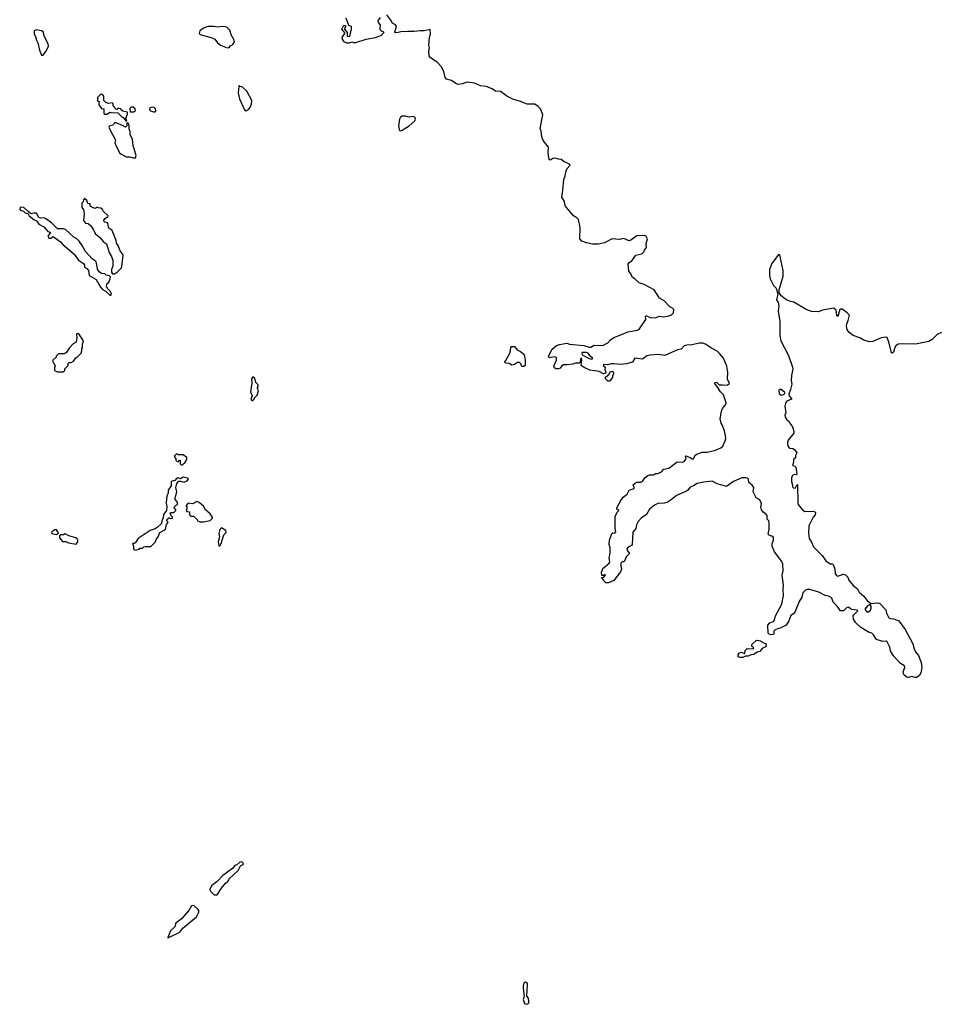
# Model space of a CAD drawing. Extents: x 1862350 to 2057294, y 212041 to 437318.
# Tile 277 of 301: x 1998940 to 2009746, y 369969 to 381567. Entities that reach past the tile are written whole.
import ezdxf

# ---------------------------------------------------------------- set-up
doc = ezdxf.new("R2010")
doc.units = 0

msp = doc.modelspace()

# ---------------------------------------------------------------- linework, layer by layer
at = {"layer": '0CON10XD'}
for points in [[(2003185, 381591), (2003157, 381555), (2003162, 381535), (2003185, 381505), (2003182, 381452), (2003196, 381436), (2003224, 381425), (2003227, 381417), (2003195, 381380), (2003125, 381352), (2003045, 381336), (2003015, 381335), (2002896, 381296), (2002874, 381294), (2002855, 381302), (2002815, 381290), (2002791, 381291), (2002761, 381305), (2002737, 381345), (2002740, 381365), (2002768, 381405), (2002762, 381422), (2002733, 381455), (2002755, 381503), (2002775, 381498), (2002778, 381485), (2002767, 381473), (2002764, 381455), (2002796, 381415), (2002797, 381375), (2002805, 381367), (2002829, 381371), (2002846, 381455), (2002847, 381485), (2002817, 381497), (2002784, 381585)], [(2005335, 379557), (2005348, 379685), (2005365, 379727), (2005375, 379785), (2005388, 379815), (2005422, 379855), (2005414, 379865), (2005347, 379897), (2005315, 379921), (2005284, 379924), (2005245, 379936), (2005220, 379930), (2005185, 379911), (2005175, 379918), (2005164, 379995), (2005167, 380065), (2005103, 380145), (2005088, 380185), (2005080, 380255), (2005067, 380285), (2005102, 380445), (2005074, 380515), (2005046, 380545), (2005005, 380570), (2004915, 380572), (2004825, 380608), (2004754, 380625), (2004675, 380664), (2004628, 380702), (2004605, 380719), (2004543, 380725), (2004505, 380753), (2004435, 380781), (2004365, 380789), (2004295, 380819), (2004208, 380832), (2004149, 380811), (2004105, 380805), (2004077, 380815), (2004025, 380851), (2003967, 380867), (2003952, 380885), (2003935, 380956), (2003905, 381015), (2003857, 381067), (2003777, 381117), (2003761, 381141), (2003759, 381191), (2003766, 381234), (2003756, 381265), (2003764, 381356), (2003777, 381397), (2003775, 381450), (2003705, 381434), (2003656, 381436), (2003585, 381426), (2003505, 381429), (2003465, 381422), (2003445, 381427), (2003396, 381414), (2003365, 381412), (2003359, 381425), (2003377, 381487), (2003365, 381505), (2003331, 381525), (2003312, 381562), (2003265, 381623)], [(2001385, 381234), (2001405, 381240), (2001421, 381259), (2001450, 381275), (2001468, 381305), (2001467, 381327), (2001429, 381389), (2001413, 381443), (2001385, 381476), (2001365, 381484), (2001325, 381486), (2001275, 381479), (2001225, 381486), (2001155, 381486), (2001104, 381466), (2001063, 381435), (2001052, 381405), (2001065, 381393), (2001207, 381353), (2001236, 381336), (2001270, 381295), (2001305, 381266), (2001385, 381234)], [(1999215, 381150), (1999249, 381191), (1999272, 381235), (1999279, 381255), (1999274, 381284), (1999233, 381363), (1999218, 381425), (1999195, 381437), (1999134, 381446), (1999110, 381435), (1999112, 381395), (1999127, 381367), (1999137, 381325), (1999154, 381295), (1999174, 381206), (1999195, 381150), (1999215, 381150)], [(2001605, 380492), (2001635, 380508), (2001655, 380533), (2001670, 380575), (2001672, 380615), (2001614, 380725), (2001565, 380772), (2001538, 380778), (2001525, 380790), (2001520, 380785), (2001514, 380705), (2001529, 380635), (2001588, 380505), (2001605, 380492)], [(2000195, 380370), (2000200, 380375), (2000190, 380405), (2000210, 380455), (2000208, 380478), (2000155, 380490), (2000145, 380500), (2000135, 380500), (2000130, 380515), (2000115, 380520), (2000095, 380520), (2000085, 380510), (2000072, 380512), (2000060, 380525), (2000058, 380538), (2000042, 380552), (2000040, 380575), (2000027, 380587), (1999985, 380580), (1999955, 380590), (1999930, 380615), (1999930, 380665), (1999905, 380688), (1999890, 380685), (1999852, 380648), (1999860, 380635), (1999852, 380612), (1999868, 380608), (1999878, 380598), (1999870, 380585), (1999870, 380565), (1999905, 380520), (1999930, 380515), (1999932, 380462), (1999943, 380453), (1999965, 380452), (2000005, 380478), (2000015, 380472), (2000095, 380470), (2000145, 380420), (2000155, 380420), (2000195, 380370)], [(2000285, 380480), (2000302, 380498), (2000300, 380515), (2000275, 380538), (2000253, 380537), (2000238, 380522), (2000242, 380482), (2000285, 380480)], [(2000535, 380482), (2000542, 380495), (2000540, 380515), (2000525, 380532), (2000505, 380538), (2000472, 380528), (2000470, 380505), (2000480, 380495), (2000515, 380482), (2000535, 380482)], [(2003425, 380259), (2003445, 380264), (2003528, 380315), (2003592, 380375), (2003602, 380395), (2003595, 380420), (2003565, 380428), (2003525, 380418), (2003485, 380430), (2003445, 380430), (2003425, 380420), (2003412, 380395), (2003401, 380311), (2003413, 380263), (2003425, 380259)], [(2000275, 379938), (2000305, 379940), (2000310, 379965), (2000277, 380085), (2000270, 380155), (2000241, 380215), (2000241, 380251), (2000228, 380278), (2000230, 380315), (2000220, 380345), (2000215, 380350), (2000202, 380348), (2000200, 380315), (2000185, 380300), (2000152, 380322), (2000075, 380352), (2000055, 380350), (2000050, 380335), (2000037, 380323), (2000003, 380317), (1999992, 380308), (1999988, 380295), (2000067, 380147), (2000062, 380115), (2000068, 380095), (2000117, 379997), (2000130, 379985), (2000195, 379953), (2000235, 379950), (2000275, 379938)], [(2007896, 378776), (2007890, 378795), (2007875, 378800), (2007796, 378695), (2007770, 378625), (2007768, 378555), (2007778, 378515), (2007816, 378435), (2007847, 378405), (2007868, 378335), (2007853, 378265), (2007870, 378235), (2007880, 378195), (2007873, 378135), (2007892, 378012), (2007892, 377845), (2007904, 377785), (2007993, 377613), (2008042, 377475), (2008044, 377455), (2008028, 377375), (2008026, 377315), (2008032, 377275), (2008018, 377212), (2007998, 377155), (2008001, 377135), (2008027, 377105), (2008028, 377095), (2007975, 377074), (2007964, 377065), (2007956, 377045), (2007950, 377015), (2007960, 376935), (2007952, 376908), (2007953, 376885), (2007974, 376855), (2007997, 376836), (2008015, 376802), (2008042, 376772), (2008057, 376715), (2008055, 376695), (2007988, 376615), (2007980, 376585), (2007985, 376545), (2008005, 376521), (2008045, 376515), (2008065, 376505), (2008090, 376465), (2008077, 376433), (2008077, 376404), (2008054, 376385), (2008053, 376355), (2008039, 376315), (2008066, 376306), (2008079, 376295), (2008091, 376215), (2008085, 376207), (2008065, 376210), (2008045, 376202), (2008030, 376175), (2008030, 376125), (2008040, 376085), (2008039, 376065), (2008055, 376050), (2008077, 376053), (2008090, 376085), (2008095, 376092), (2008099, 376089), (2008102, 375875), (2008109, 375855), (2008155, 375797), (2008185, 375774), (2008285, 375776), (2008305, 375770), (2008312, 375762), (2008307, 375733), (2008282, 375708), (2008233, 375605), (2008230, 375520), (2008236, 375455), (2008259, 375419), (2008286, 375356), (2008389, 375255), (2008434, 375194), (2008485, 375158), (2008506, 375156), (2008523, 375143), (2008539, 375095), (2008542, 375045), (2008559, 375019), (2008575, 375011), (2008636, 375036), (2008666, 375026), (2008691, 375001), (2008704, 374964), (2008755, 374903), (2008805, 374861), (2008825, 374825), (2008881, 374775), (2008925, 374717), (2008965, 374690), (2009045, 374696), (2009068, 374688), (2009141, 374615), (2009149, 374575), (2009175, 374522), (2009195, 374513), (2009235, 374510), (2009292, 374485), (2009367, 374385), (2009456, 374216), (2009474, 374155), (2009489, 374119), (2009525, 374078), (2009557, 373995), (2009562, 373935), (2009552, 373875), (2009533, 373837), (2009502, 373818), (2009485, 373818), (2009445, 373830), (2009405, 373820), (2009385, 373823), (2009357, 373845), (2009346, 373865), (2009344, 373886), (2009362, 373935), (2009358, 373955), (2009312, 373985), (2009228, 374075), (2009193, 374133), (2009188, 374175), (2009155, 374240), (2009145, 374248), (2009105, 374242), (2009030, 374265), (2008995, 374320), (2008975, 374340), (2008945, 374350), (2008846, 374406), (2008783, 374465), (2008760, 374505), (2008756, 374545), (2008762, 374558), (2008803, 374595), (2008808, 374605), (2008803, 374613), (2008735, 374618), (2008716, 374636), (2008695, 374648), (2008675, 374640), (2008640, 374605), (2008605, 374603), (2008565, 374660), (2008521, 374705), (2008504, 374754), (2008495, 374762), (2008465, 374776), (2008425, 374783), (2008352, 374822), (2008245, 374854), (2008215, 374856), (2008193, 374847), (2008164, 374816), (2008151, 374765), (2008120, 374715), (2008071, 374595), (2008051, 374569), (2008021, 374549), (2007997, 374485), (2007964, 374436), (2007895, 374398), (2007875, 374397), (2007835, 374380), (2007820, 374365), (2007822, 374335), (2007816, 374324), (2007785, 374322), (2007765, 374330), (2007752, 374342), (2007749, 374435), (2007775, 374461), (2007815, 374478), (2007827, 374493), (2007840, 374545), (2007915, 374682), (2007934, 374785), (2007930, 374855), (2007936, 374905), (2007920, 375025), (2007930, 375075), (2007927, 375155), (2007914, 375185), (2007829, 375299), (2007799, 375365), (2007801, 375395), (2007818, 375435), (2007817, 375467), (2007808, 375478), (2007770, 375490), (2007752, 375505), (2007766, 375565), (2007766, 375644), (2007761, 375665), (2007741, 375685), (2007742, 375725), (2007728, 375745), (2007695, 375765), (2007675, 375792), (2007668, 375825), (2007677, 375865), (2007673, 375875), (2007655, 375910), (2007613, 375933), (2007578, 376005), (2007586, 376055), (2007565, 376085), (2007528, 376115), (2007523, 376153), (2007515, 376162), (2007495, 376170), (2007445, 376170), (2007345, 376127), (2007265, 376070), (2007155, 376098), (2007095, 376131), (2006995, 376120), (2006918, 376102), (2006875, 376076), (2006835, 376059), (2006808, 376025), (2006785, 376008), (2006675, 375964), (2006610, 375910), (2006565, 375881), (2006535, 375872), (2006454, 375866), (2006415, 375848), (2006355, 375801), (2006321, 375739), (2006260, 375695), (2006224, 375656), (2006202, 375615), (2006194, 375575), (2006160, 375530), (2006152, 375385), (2006145, 375373), (2006105, 375354), (2006089, 375335), (2006092, 375315), (2006116, 375285), (2006116, 375275), (2006081, 375239), (2006063, 375187), (2006055, 375180), (2006035, 375180), (2006020, 375165), (2006018, 375135), (2006026, 375096), (2006016, 375064), (2005938, 374962), (2005875, 374932), (2005842, 374932), (2005822, 374952), (2005820, 374965), (2005790, 374995), (2005818, 375002), (2005840, 375025), (2005825, 375030), (2005815, 375020), (2005795, 375020), (2005792, 375055), (2005805, 375102), (2005882, 375165), (2005888, 375185), (2005883, 375225), (2005894, 375286), (2005892, 375345), (2005881, 375385), (2005884, 375435), (2005912, 375515), (2005925, 375523), (2005950, 375520), (2005960, 375535), (2005953, 375577), (2005953, 375715), (2005977, 375765), (2005996, 375785), (2005992, 375795), (2005972, 375802), (2005972, 375815), (2006018, 375905), (2006047, 375943), (2006093, 375977), (2006117, 376023), (2006174, 376045), (2006177, 376057), (2006164, 376086), (2006205, 376119), (2006255, 376119), (2006276, 376134), (2006306, 376175), (2006335, 376197), (2006355, 376204), (2006405, 376207), (2006429, 376221), (2006455, 376221), (2006499, 376241), (2006526, 376274), (2006585, 376285), (2006682, 376358), (2006745, 376355), (2006765, 376361), (2006789, 376395), (2006780, 376425), (2006785, 376430), (2006835, 376411), (2006858, 376395), (2006875, 376394), (2006893, 376437), (2006913, 376447), (2006975, 376471), (2007035, 376471), (2007135, 376497), (2007195, 376523), (2007219, 376545), (2007246, 376605), (2007254, 376635), (2007253, 376665), (2007239, 376725), (2007213, 376795), (2007200, 376815), (2007188, 376865), (2007204, 376956), (2007218, 376985), (2007255, 377032), (2007259, 377055), (2007228, 377148), (2007192, 377182), (2007150, 377250), (2007121, 377285), (2007128, 377295), (2007145, 377297), (2007175, 377265), (2007215, 377266), (2007235, 377260), (2007276, 377264), (2007297, 377283), (2007273, 377333), (2007279, 377415), (2007268, 377485), (2007228, 377578), (2007182, 377635), (2007152, 377662), (2007085, 377697), (2007016, 377746), (2006984, 377756), (2006945, 377756), (2006855, 377736), (2006795, 377734), (2006765, 377726), (2006730, 377685), (2006685, 377679), (2006538, 377612), (2006464, 377624), (2006363, 377617), (2006325, 377606), (2006275, 377569), (2006185, 377580), (2006156, 377534), (2006085, 377512), (2006016, 377504), (2005935, 377514), (2005905, 377514), (2005862, 377502), (2005818, 377505), (2005810, 377495), (2005834, 377474), (2005832, 377445), (2005843, 377413), (2005843, 377407), (2005831, 377399), (2005815, 377397), (2005765, 377424), (2005655, 377439), (2005589, 377469), (2005551, 377495), (2005559, 377555), (2005555, 377580), (2005545, 377570), (2005540, 377530), (2005529, 377521), (2005485, 377520), (2005455, 377510), (2005385, 377500), (2005345, 377503), (2005325, 377490), (2005305, 377460), (2005285, 377453), (2005252, 377455), (2005236, 377465), (2005230, 377485), (2005261, 377555), (2005262, 377585), (2005253, 377593), (2005236, 377596), (2005174, 377584), (2005168, 377605), (2005212, 377685), (2005263, 377727), (2005298, 377742), (2005384, 377756), (2005415, 377743), (2005585, 377729), (2005645, 377709), (2005665, 377709), (2005705, 377731), (2005805, 377729), (2005865, 377761), (2005897, 377795), (2005938, 377825), (2006020, 377855), (2006102, 377888), (2006215, 377909), (2006240, 377925), (2006314, 378035), (2006310, 378075), (2006315, 378082), (2006365, 378059), (2006425, 378054), (2006475, 378073), (2006525, 378067), (2006585, 378078), (2006615, 378092), (2006640, 378115), (2006642, 378152), (2006629, 378169), (2006595, 378183), (2006529, 378255), (2006476, 378286), (2006410, 378385), (2006295, 378449), (2006235, 378466), (2006185, 378515), (2006154, 378534), (2006140, 378570), (2006114, 378605), (2006106, 378685), (2006117, 378705), (2006147, 378725), (2006195, 378792), (2006265, 378809), (2006289, 378831), (2006299, 378851), (2006322, 378885), (2006318, 378925), (2006333, 378985), (2006317, 379015), (2006295, 379023), (2006209, 379021), (2006125, 378962), (2006105, 378965), (2006075, 378982), (2006045, 378988), (2006005, 378977), (2005915, 378984), (2005825, 378937), (2005755, 378922), (2005684, 378924), (2005615, 378938), (2005558, 378958), (2005538, 378985), (2005541, 379119), (2005519, 379215), (2005502, 379232), (2005462, 379255), (2005363, 379375), (2005357, 379427), (2005326, 379475), (2005335, 379557)], [(2000032, 378572), (2000055, 378572), (2000092, 378595), (2000137, 378645), (2000147, 378685), (2000157, 378795), (2000122, 378845), (2000100, 378905), (2000078, 378935), (2000077, 378967), (2000030, 379085), (1999984, 379114), (1999983, 379153), (1999973, 379173), (1999942, 379182), (1999930, 379195), (1999930, 379205), (1999947, 379223), (1999965, 379240), (1999978, 379242), (1999980, 379255), (1999922, 379312), (1999918, 379328), (1999897, 379347), (1999865, 379350), (1999855, 379360), (1999825, 379342), (1999782, 379362), (1999770, 379375), (1999768, 379398), (1999742, 379402), (1999730, 379435), (1999705, 379460), (1999690, 379445), (1999688, 379422), (1999670, 379405), (1999670, 379355), (1999690, 379325), (1999700, 379285), (1999693, 379203), (1999715, 379170), (1999747, 379167), (1999773, 379143), (1999805, 379100), (1999830, 379050), (1999885, 379003), (1999925, 378950), (1999962, 378925), (1999992, 378825), (2000017, 378787), (2000038, 378735), (2000038, 378665), (2000022, 378625), (2000023, 378593), (2000032, 378572)], [(2000015, 378320), (2000020, 378335), (2000010, 378365), (1999977, 378397), (1999962, 378425), (1999968, 378455), (1999988, 378475), (2000007, 378513), (2000008, 378538), (1999998, 378548), (1999958, 378558), (1999942, 378572), (1999905, 378578), (1999877, 378597), (1999855, 378630), (1999843, 378703), (1999835, 378720), (1999795, 378748), (1999714, 378835), (1999676, 378906), (1999639, 378959), (1999614, 378984), (1999578, 379005), (1999480, 379095), (1999455, 379102), (1999384, 379104), (1999318, 379168), (1999255, 379218), (1999225, 379232), (1999185, 379228), (1999167, 379237), (1999137, 379287), (1999105, 379288), (1999075, 379280), (1999065, 379290), (1999052, 379292), (1999050, 379305), (1999035, 379310), (1998990, 379355), (1998955, 379358), (1998940, 379345), (1998940, 379335), (1998955, 379320), (1998985, 379310), (1999005, 379290), (1999038, 379278), (1999050, 379255), (1999105, 379212), (1999136, 379196), (1999165, 379158), (1999225, 379127), (1999272, 379072), (1999298, 379065), (1999300, 379055), (1999272, 379015), (1999283, 378993), (1999305, 378994), (1999335, 379011), (1999421, 378951), (1999449, 378919), (1999580, 378805), (1999632, 378735), (1999692, 378695), (1999702, 378675), (1999705, 378650), (1999730, 378635), (1999752, 378612), (1999760, 378555), (1999842, 378505), (1999890, 378415), (1999915, 378390), (1999960, 378365), (2000002, 378322), (2000015, 378320)], [(2009795, 377884), (2009745, 377858), (2009685, 377799), (2009645, 377775), (2009487, 377743), (2009335, 377749), (2009285, 377746), (2009255, 377721), (2009241, 377695), (2009229, 377651), (2009215, 377637), (2009205, 377642), (2009180, 377755), (2009154, 377824), (2009138, 377828), (2009085, 377819), (2008987, 377775), (2008945, 377772), (2008881, 377791), (2008835, 377819), (2008755, 377846), (2008704, 377885), (2008686, 377916), (2008677, 377955), (2008680, 377985), (2008697, 378023), (2008712, 378085), (2008684, 378115), (2008625, 378156), (2008605, 378158), (2008599, 378151), (2008575, 378070), (2008564, 378085), (2008554, 378145), (2008527, 378167), (2008395, 378144), (2008345, 378127), (2008265, 378130), (2008202, 378152), (2008058, 378238), (2008015, 378248), (2007962, 378272), (2007907, 378315), (2007883, 378353), (2007883, 378385), (2007930, 378545), (2007932, 378612), (2007896, 378776)], [(1999455, 377420), (1999470, 377435), (1999470, 377455), (1999510, 377495), (1999510, 377515), (1999523, 377527), (1999545, 377528), (1999575, 377543), (1999600, 377585), (1999625, 377600), (1999662, 377638), (1999670, 377665), (1999670, 377695), (1999678, 377705), (1999680, 377745), (1999692, 377785), (1999635, 377868), (1999615, 377870), (1999610, 377865), (1999612, 377815), (1999605, 377770), (1999571, 377749), (1999521, 377699), (1999488, 377642), (1999475, 377640), (1999465, 377630), (1999395, 377630), (1999370, 377605), (1999368, 377592), (1999330, 377555), (1999330, 377535), (1999338, 377528), (1999358, 377485), (1999350, 377465), (1999350, 377435), (1999385, 377420), (1999455, 377420)], [(2004855, 377482), (2004842, 377512), (2004825, 377529), (2004802, 377528), (2004766, 377505), (2004735, 377499), (2004705, 377516), (2004665, 377522), (2004652, 377532), (2004654, 377546), (2004666, 377554), (2004710, 377640), (2004719, 377665), (2004723, 377707), (2004733, 377717), (2004765, 377718), (2004802, 377675), (2004838, 377658), (2004876, 377626), (2004886, 377605), (2004894, 377555), (2004894, 377505), (2004892, 377495), (2004875, 377482), (2004855, 377482)], [(2005675, 377568), (2005685, 377570), (2005685, 377582), (2005664, 377594), (2005635, 377640), (2005615, 377648), (2005562, 377645), (2005558, 377635), (2005565, 377620), (2005645, 377577), (2005675, 377568)], [(2005885, 377310), (2005865, 377310), (2005840, 377335), (2005840, 377355), (2005880, 377390), (2005895, 377420), (2005915, 377427), (2005932, 377405), (2005932, 377388), (2005920, 377375), (2005920, 377355), (2005910, 377335), (2005885, 377310)], [(2001685, 377082), (2001700, 377095), (2001702, 377108), (2001738, 377142), (2001752, 377195), (2001740, 377225), (2001740, 377235), (2001750, 377245), (2001750, 377265), (2001720, 377295), (2001708, 377345), (2001685, 377360), (2001670, 377335), (2001673, 377285), (2001659, 377185), (2001678, 377135), (2001663, 377095), (2001675, 377082), (2001685, 377082)], [(2007915, 377144), (2007943, 377157), (2007952, 377165), (2007950, 377175), (2007905, 377211), (2007895, 377212), (2007881, 377199), (2007882, 377165), (2007895, 377148), (2007915, 377144)], [(2000855, 376320), (2000872, 376338), (2000890, 376345), (2000890, 376355), (2000910, 376385), (2000908, 376408), (2000865, 376440), (2000805, 376440), (2000795, 376450), (2000782, 376448), (2000760, 376425), (2000780, 376395), (2000780, 376375), (2000805, 376360), (2000822, 376378), (2000828, 376378), (2000830, 376335), (2000842, 376322), (2000855, 376320)], [(2000295, 375320), (2000315, 375322), (2000345, 375330), (2000355, 375340), (2000385, 375340), (2000403, 375357), (2000418, 375362), (2000485, 375362), (2000538, 375415), (2000548, 375445), (2000572, 375475), (2000590, 375525), (2000655, 375560), (2000668, 375622), (2000690, 375645), (2000670, 375675), (2000695, 375700), (2000705, 375700), (2000715, 375690), (2000740, 375695), (2000740, 375705), (2000722, 375722), (2000710, 375755), (2000715, 375760), (2000755, 375760), (2000780, 375785), (2000780, 375795), (2000762, 375812), (2000760, 375825), (2000782, 375848), (2000800, 375855), (2000800, 375885), (2000770, 375915), (2000770, 375935), (2000790, 376005), (2000780, 376055), (2000790, 376105), (2000815, 376130), (2000835, 376130), (2000875, 376118), (2000912, 376135), (2000927, 376153), (2000925, 376160), (2000915, 376168), (2000865, 376178), (2000835, 376160), (2000805, 376170), (2000790, 376165), (2000765, 376140), (2000724, 376126), (2000722, 376075), (2000690, 376025), (2000689, 375991), (2000672, 375958), (2000663, 375875), (2000672, 375825), (2000670, 375785), (2000635, 375740), (2000630, 375695), (2000613, 375667), (2000608, 375632), (2000560, 375585), (2000535, 375570), (2000475, 375550), (2000335, 375457), (2000303, 375407), (2000292, 375398), (2000270, 375395), (2000275, 375372), (2000282, 375365), (2000282, 375332), (2000295, 375320)], [(2001065, 375650), (2001105, 375652), (2001182, 375668), (2001210, 375695), (2001210, 375705), (2001182, 375745), (2001128, 375795), (2001106, 375836), (2001055, 375880), (2001025, 375890), (2000975, 375862), (2000925, 375870), (2000900, 375845), (2000900, 375835), (2000910, 375825), (2000910, 375805), (2000902, 375795), (2000910, 375775), (2000938, 375768), (2000940, 375735), (2000955, 375720), (2000988, 375718), (2001028, 375678), (2001033, 375663), (2001065, 375650)], [(1999375, 375502), (1999390, 375510), (1999398, 375522), (1999375, 375556), (1999352, 375558), (1999318, 375535), (1999313, 375525), (1999320, 375515), (1999375, 375502)], [(2001295, 375370), (2001314, 375396), (2001345, 375500), (2001370, 375525), (2001368, 375548), (2001315, 375583), (2001297, 375563), (2001285, 375515), (2001291, 375475), (2001276, 375415), (2001285, 375370), (2001295, 375370)], [(1999605, 375390), (1999623, 375415), (1999624, 375434), (1999615, 375452), (1999602, 375462), (1999520, 375485), (1999475, 375510), (1999455, 375500), (1999425, 375500), (1999410, 375485), (1999410, 375465), (1999445, 375422), (1999485, 375422), (1999515, 375403), (1999605, 375390)], [(2008935, 374592), (2008959, 374611), (2008968, 374635), (2008967, 374657), (2008955, 374680), (2008925, 374662), (2008892, 374625), (2008915, 374593), (2008935, 374592)], [(2007425, 374053), (2007402, 374062), (2007400, 374085), (2007413, 374105), (2007435, 374116), (2007478, 374102), (2007482, 374135), (2007505, 374158), (2007580, 374155), (2007580, 374175), (2007560, 374185), (2007562, 374205), (2007612, 374255), (2007625, 374259), (2007662, 374252), (2007672, 374242), (2007685, 374240), (2007692, 374232), (2007730, 374215), (2007725, 374180), (2007686, 374164), (2007655, 374123), (2007623, 374117), (2007585, 374088), (2007554, 374086), (2007519, 374071), (2007485, 374070), (2007455, 374054), (2007425, 374053)], [(2001265, 371260), (2001315, 371336), (2001363, 371395), (2001391, 371415), (2001411, 371449), (2001514, 371545), (2001539, 371601), (2001570, 371615), (2001577, 371627), (2001556, 371646), (2001532, 371645), (2001497, 371613), (2001475, 371603), (2001445, 371568), (2001333, 371487), (2001265, 371415), (2001201, 371369), (2001179, 371325), (2001182, 371305), (2001230, 371260), (2001265, 371260)], [(2000685, 370750), (2000695, 370754), (2000825, 370817), (2000861, 370865), (2001021, 370999), (2001049, 371055), (2001049, 371075), (2001039, 371089), (2000995, 371128), (2000975, 371134), (2000965, 371128), (2000930, 371075), (2000845, 370975), (2000777, 370925), (2000765, 370880), (2000717, 370833), (2000683, 370755), (2000685, 370750)], [(2004905, 369969), (2004925, 369974), (2004934, 369986), (2004937, 370005), (2004930, 370040), (2004912, 370065), (2004919, 370205), (2004915, 370218), (2004895, 370230), (2004880, 370225), (2004870, 370185), (2004869, 370155), (2004882, 370065), (2004869, 370025), (2004885, 369978), (2004905, 369969)]]:
    msp.add_lwpolyline(points, dxfattribs=at)

doc.saveas('drawing.dxf')
